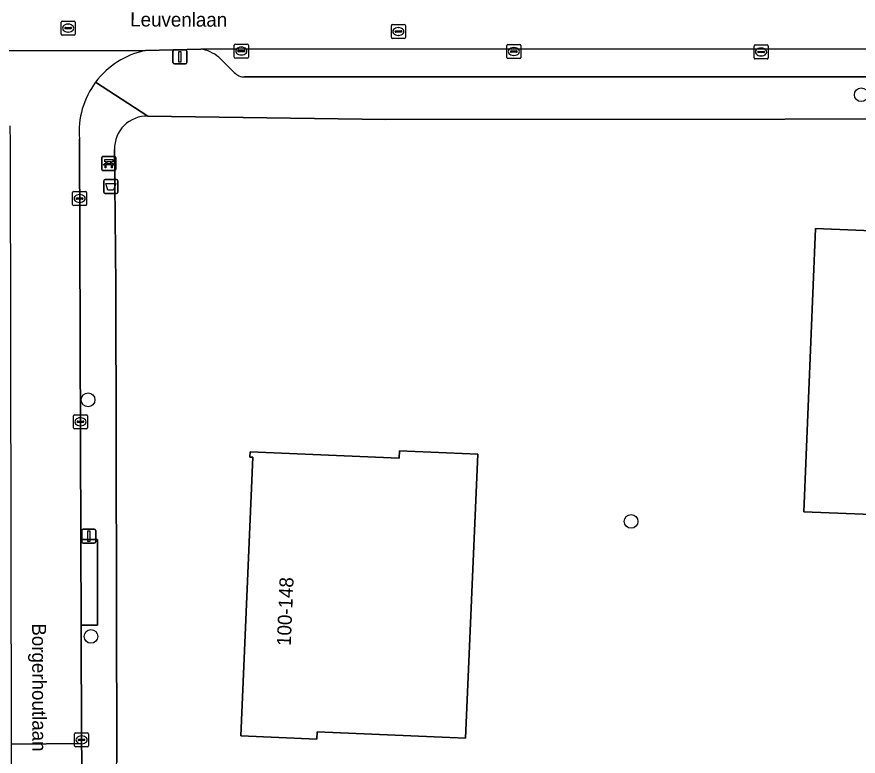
# Model space of a CAD drawing. Extents: x 160732 to 162107, y 387428 to 388479.
# Drawn here: x 161427.5 to 161487.5, y 388026.6 to 388079.4 of the extents above; entities that cross this region are included whole.
import ezdxf

# ---------------------------------------------------------------- set-up
doc = ezdxf.new("R2010")
doc.units = 0
for name, color, linetype in [('IMGEO_Afvalbak', 7, 'Continuous'), ('IMGEO_Bank', 7, 'Continuous'), ('IMGEO_Boom', 7, 'Continuous'), ('IMGEO_Erf', 7, 'Continuous'), ('IMGEO_Kolk', 7, 'Continuous'), ('IMGEO_Lichtmast', 7, 'Continuous'), ('IMGEO_Openbare_ruimte_label', 7, 'Continuous'), ('IMGEO_Pand', 7, 'Continuous'), ('IMGEO_Pand_nummerreeks', 7, 'Continuous'), ('IMGEO_Parkeervlak_open', 7, 'Continuous'), ('IMGEO_Rijbaan_lokaal_open', 7, 'Continuous'), ('IMGEO_Rioolput', 7, 'Continuous'), ('IMGEO_Voetpad_open', 7, 'Continuous')]:
    doc.layers.add(name, color=color, linetype=linetype)

msp = doc.modelspace()

# ---------------------------------------------------------------- linework, layer by layer
at = {"layer": 'IMGEO_Afvalbak'}
for p, q in [((161433.697, 388066.844), (161433.697, 388067.644)), ((161433.697, 388067.644), (161433.697, 388066.844)), ((161433.797, 388067.744), (161434.587, 388067.744)), ((161434.587, 388067.744), (161433.797, 388067.744)), ((161434.687, 388067.644), (161434.687, 388066.844)), ((161434.687, 388066.844), (161434.687, 388067.644)), ((161434.587, 388066.744), (161433.797, 388066.744)), ((161433.797, 388066.744), (161434.587, 388066.744))]:
    msp.add_line(p, q, dxfattribs=at)
msp.add_lwpolyline([(161433.84, 388067.458), (161434.544, 388067.458), (161434.395, 388066.988), (161433.989, 388066.988), (161433.84, 388067.458)], dxfattribs=at)
for centre, start, end in [((161433.797, 388067.644), 90, 180), ((161433.797, 388067.644), 90, 180), ((161434.587, 388067.644), 0, 90), ((161434.587, 388067.644), 360, 90), ((161433.797, 388066.844), 180, 270), ((161433.797, 388066.844), 180, 270), ((161434.587, 388066.844), 270, 0), ((161434.587, 388066.844), 270, 0)]:
    msp.add_arc(centre, 0.1, start, end, dxfattribs=at)
at = {"layer": 'IMGEO_Bank'}
for p, q in [((161433.619, 388069.386), (161434.46, 388069.386)), ((161434.46, 388069.386), (161433.619, 388069.386)), ((161433.544, 388068.461), (161433.544, 388069.302)), ((161433.544, 388069.302), (161433.544, 388068.461)), ((161434.241, 388068.784), (161433.848, 388068.784)), ((161433.853, 388068.892), (161433.853, 388068.998)), ((161433.897, 388068.998), (161433.897, 388068.892)), ((161434.185, 388069.004), (161433.903, 388069.004)), ((161433.903, 388068.886), (161434.185, 388068.886)), ((161434.191, 388068.892), (161434.191, 388068.998)), ((161434.235, 388068.998), (161434.235, 388068.892)), ((161434.544, 388069.311), (161434.544, 388068.47)), ((161434.544, 388068.47), (161434.544, 388069.311)), ((161434.469, 388068.386), (161433.628, 388068.386)), ((161433.628, 388068.386), (161434.469, 388068.386))]:
    msp.add_line(p, q, dxfattribs=at)
for points in [[(161433.791, 388068.784), (161433.649, 388068.784), (161433.761, 388068.886), (161433.847, 388068.886)], [(161433.847, 388069.004), (161433.761, 388069.004), (161433.761, 388069.165), (161434.324, 388069.165), (161434.324, 388069.004), (161434.241, 388069.004)], [(161433.841, 388068.777), (161433.841, 388068.57), (161433.798, 388068.57), (161433.798, 388068.777)], [(161434.241, 388068.886), (161434.324, 388068.886), (161434.436, 388068.784), (161434.297, 388068.784)], [(161434.291, 388068.777), (161434.291, 388068.57), (161434.247, 388068.57), (161434.247, 388068.777)]]:
    msp.add_lwpolyline(points, dxfattribs=at)
for centre, radius, start, end in [((161433.622, 388069.308), 0.0779, 92.4484, 184.28452), ((161433.622, 388069.308), 0.0779, 92.4484, 184.28452), ((161434.466, 388069.308), 0.0779, 2.4484, 94.28452), ((161434.466, 388069.308), 0.0779, 2.4484, 94.28452), ((161433.791, 388068.777), 0.00671, 2.89567, 87.10433), ((161433.848, 388068.777), 0.00671, 92.89567, 177.10433), ((161433.846, 388068.997), 0.00671, 2.89567, 87.10433), ((161433.846, 388068.893), 0.00671, 272.89567, 357.10433), ((161433.903, 388068.997), 0.00671, 92.89567, 177.10433), ((161433.903, 388068.893), 0.00671, 182.89567, 267.10433), ((161434.185, 388068.997), 0.00671, 2.89567, 87.10433), ((161434.185, 388068.893), 0.00671, 272.89567, 357.10433), ((161434.242, 388068.997), 0.00671, 92.89567, 177.10433), ((161434.242, 388068.893), 0.00671, 182.89567, 267.10433), ((161434.24, 388068.777), 0.00671, 2.89567, 87.10433), ((161434.297, 388068.777), 0.00671, 92.89567, 177.10433), ((161433.622, 388068.464), 0.0779, 182.4484, 274.28452), ((161433.622, 388068.464), 0.0779, 182.4484, 274.28452), ((161434.466, 388068.464), 0.0779, 272.4484, 4.28452), ((161434.466, 388068.464), 0.0779, 272.4484, 4.28452)]:
    msp.add_arc(centre, radius, start, end, dxfattribs=at)
at = {"layer": 'IMGEO_Boom'}
for centre in [(161487.712, 388073.79), (161432.57, 388052.023), (161471.295, 388043.347), (161432.778, 388035.145)]:
    msp.add_circle(centre, 0.489, dxfattribs=at)
at = {"layer": 'IMGEO_Erf'}
for points in [[(161551.69, 388072.226), (161510.745, 388072.084), (161453.815, 388072.021), (161436.841, 388072.263)], [(161434.462, 388069.888), (161434.557, 388060.172), (161434.624, 388026.178)], [(161489.075, 388043.816), (161483.613, 388044.043), (161484.454, 388064.258), (161500, 388063.612)]]:
    msp.add_lwpolyline(points, dxfattribs=at)
msp.add_lwpolyline([(161459.491, 388027.873), (161448.899, 388028.325), (161448.877, 388027.819), (161443.467, 388028.05), (161444.317, 388047.929), (161444.118, 388047.937), (161444.134, 388048.314), (161454.765, 388047.859), (161454.787, 388048.375), (161460.357, 388048.137)], close=True, dxfattribs=at)
msp.add_arc((161436.749, 388069.976), 2.288, 87.6905, 182.21308, dxfattribs=at)
at = {"layer": 'IMGEO_Kolk'}
for p, q in [((161442.999, 388076.481), (161442.999, 388077.333)), ((161443.074, 388077.407), (161443.926, 388077.407)), ((161443.487, 388077.187), (161443.512, 388077.187)), ((161444, 388077.333), (161444, 388076.481)), ((161462.435, 388076.448), (161462.435, 388077.3)), ((161462.51, 388077.374), (161463.362, 388077.374)), ((161462.923, 388077.154), (161462.948, 388077.154)), ((161463.436, 388077.3), (161463.436, 388076.448)), ((161480.069, 388076.417), (161480.069, 388077.269)), ((161480.144, 388077.343), (161480.996, 388077.343)), ((161480.557, 388077.123), (161480.582, 388077.123)), ((161481.07, 388077.269), (161481.07, 388076.417)), ((161443.258, 388076.901), (161443.258, 388076.913)), ((161443.696, 388076.864), (161443.298, 388076.864)), ((161443.301, 388076.95), (161443.699, 388076.95)), ((161443.51, 388076.627), (161443.485, 388076.627)), ((161443.742, 388076.913), (161443.742, 388076.901)), ((161462.694, 388076.868), (161462.694, 388076.88)), ((161463.132, 388076.831), (161462.734, 388076.831)), ((161462.737, 388076.917), (161463.135, 388076.917)), ((161462.946, 388076.594), (161462.921, 388076.594)), ((161463.178, 388076.88), (161463.178, 388076.868)), ((161480.328, 388076.837), (161480.328, 388076.849)), ((161480.766, 388076.8), (161480.368, 388076.8)), ((161480.371, 388076.886), (161480.769, 388076.886)), ((161480.58, 388076.563), (161480.555, 388076.563)), ((161480.812, 388076.849), (161480.812, 388076.837)), ((161443.926, 388076.407), (161443.074, 388076.407)), ((161463.362, 388076.374), (161462.51, 388076.374)), ((161480.996, 388076.343), (161480.144, 388076.343)), ((161431.468, 388065.96), (161431.468, 388066.812)), ((161431.543, 388066.886), (161432.395, 388066.886)), ((161431.727, 388066.38), (161431.727, 388066.392)), ((161432.165, 388066.343), (161431.767, 388066.343)), ((161431.77, 388066.429), (161432.168, 388066.429)), ((161431.956, 388066.666), (161431.981, 388066.666)), ((161432.211, 388066.392), (161432.211, 388066.38)), ((161432.469, 388066.812), (161432.469, 388065.96)), ((161432.395, 388065.886), (161431.543, 388065.886)), ((161431.979, 388066.106), (161431.954, 388066.106)), ((161431.528, 388050.031), (161431.528, 388050.883)), ((161431.603, 388050.957), (161432.455, 388050.957)), ((161432.016, 388050.737), (161432.041, 388050.737)), ((161432.529, 388050.883), (161432.529, 388050.031)), ((161431.787, 388050.451), (161431.787, 388050.463)), ((161432.225, 388050.414), (161431.827, 388050.414)), ((161431.83, 388050.5), (161432.228, 388050.5)), ((161432.039, 388050.177), (161432.014, 388050.177)), ((161432.271, 388050.463), (161432.271, 388050.451)), ((161432.455, 388049.957), (161431.603, 388049.957)), ((161431.606, 388027.339), (161431.606, 388028.191)), ((161431.681, 388028.265), (161432.533, 388028.265)), ((161432.094, 388028.045), (161432.119, 388028.045)), ((161432.607, 388028.191), (161432.607, 388027.339)), ((161431.865, 388027.759), (161431.865, 388027.771)), ((161432.303, 388027.722), (161431.905, 388027.722)), ((161431.908, 388027.808), (161432.306, 388027.808)), ((161432.117, 388027.485), (161432.092, 388027.485)), ((161432.349, 388027.771), (161432.349, 388027.759)), ((161432.533, 388027.265), (161431.681, 388027.265))]:
    msp.add_line(p, q, dxfattribs=at)
for points in [[(161442.999, 388076.481), (161442.999, 388077.333)], [(161443.074, 388077.407), (161443.926, 388077.407)], [(161444, 388077.333), (161444, 388076.481)], [(161462.435, 388076.448), (161462.435, 388077.3)], [(161462.51, 388077.374), (161463.362, 388077.374)], [(161463.436, 388077.3), (161463.436, 388076.448)], [(161480.069, 388076.417), (161480.069, 388077.269)], [(161480.144, 388077.343), (161480.996, 388077.343)], [(161481.07, 388077.269), (161481.07, 388076.417)], [(161443.926, 388076.407), (161443.074, 388076.407)], [(161463.362, 388076.374), (161462.51, 388076.374)], [(161480.996, 388076.343), (161480.144, 388076.343)], [(161431.468, 388065.96), (161431.468, 388066.812)], [(161431.543, 388066.886), (161432.395, 388066.886)], [(161432.469, 388066.812), (161432.469, 388065.96)], [(161432.395, 388065.886), (161431.543, 388065.886)], [(161431.528, 388050.031), (161431.528, 388050.883)], [(161431.603, 388050.957), (161432.455, 388050.957)], [(161432.529, 388050.883), (161432.529, 388050.031)], [(161432.455, 388049.957), (161431.603, 388049.957)], [(161431.606, 388027.339), (161431.606, 388028.191)], [(161431.681, 388028.265), (161432.533, 388028.265)], [(161432.607, 388028.191), (161432.607, 388027.339)], [(161432.533, 388027.265), (161431.681, 388027.265)]]:
    msp.add_lwpolyline(points, dxfattribs=at)
for centre, radius, start, end in [((161443.076, 388077.331), 0.0765, 91.55205, 178.44795), ((161443.076, 388077.331), 0.0765, 91.55205, 178.44795), ((161443.924, 388077.331), 0.0765, 1.55205, 88.44795), ((161443.924, 388077.331), 0.0765, 1.55205, 88.44795), ((161462.512, 388077.298), 0.0765, 91.55205, 178.44795), ((161462.512, 388077.298), 0.0765, 91.55205, 178.44795), ((161463.36, 388077.298), 0.0765, 1.55205, 88.44795), ((161463.36, 388077.298), 0.0765, 1.55205, 88.44795), ((161480.146, 388077.267), 0.0765, 91.55205, 178.44795), ((161480.146, 388077.267), 0.0765, 91.55205, 178.44795), ((161480.994, 388077.267), 0.0765, 1.55205, 88.44795), ((161480.994, 388077.267), 0.0765, 1.55205, 88.44795), ((161443.298, 388076.91), 0.0403, 85.87752, 175.75265), ((161443.295, 388076.9), 0.0366, 178.93798, 274.71019), ((161443.699, 388076.907), 0.043, 264.86636, 352.45326), ((161443.703, 388076.912), 0.0386, 1.73085, 96.63898), ((161462.734, 388076.877), 0.0403, 85.87752, 175.75265), ((161462.731, 388076.867), 0.0366, 178.93798, 274.71019), ((161463.135, 388076.874), 0.043, 264.86636, 352.45326), ((161463.139, 388076.879), 0.0386, 1.73085, 96.63898), ((161480.368, 388076.846), 0.0403, 85.87752, 175.75265), ((161480.365, 388076.836), 0.0366, 178.93798, 274.71019), ((161480.769, 388076.843), 0.043, 264.86636, 352.45326), ((161480.773, 388076.848), 0.0386, 1.73085, 96.63898), ((161443.076, 388076.483), 0.0765, 181.55205, 268.44795), ((161443.076, 388076.483), 0.0765, 181.55205, 268.44795), ((161443.924, 388076.483), 0.0765, 271.55205, 358.44795), ((161443.924, 388076.483), 0.0765, 271.55205, 358.44795), ((161462.512, 388076.45), 0.0765, 181.55205, 268.44795), ((161462.512, 388076.45), 0.0765, 181.55205, 268.44795), ((161463.36, 388076.45), 0.0765, 271.55205, 358.44795), ((161463.36, 388076.45), 0.0765, 271.55205, 358.44795), ((161480.146, 388076.419), 0.0765, 181.55205, 268.44795), ((161480.146, 388076.419), 0.0765, 181.55205, 268.44795), ((161480.994, 388076.419), 0.0765, 271.55205, 358.44795), ((161480.994, 388076.419), 0.0765, 271.55205, 358.44795), ((161431.545, 388066.81), 0.0765, 91.55205, 178.44795), ((161431.545, 388066.81), 0.0765, 91.55205, 178.44795), ((161431.767, 388066.389), 0.0403, 85.87752, 175.75265), ((161431.764, 388066.379), 0.0366, 178.93798, 274.71019), ((161432.168, 388066.386), 0.043, 264.86636, 352.45326), ((161432.172, 388066.391), 0.0386, 1.73085, 96.63898), ((161432.393, 388066.81), 0.0765, 1.55205, 88.44795), ((161432.393, 388066.81), 0.0765, 1.55205, 88.44795), ((161431.545, 388065.962), 0.0765, 181.55205, 268.44795), ((161431.545, 388065.962), 0.0765, 181.55205, 268.44795), ((161432.393, 388065.962), 0.0765, 271.55205, 358.44795), ((161432.393, 388065.962), 0.0765, 271.55205, 358.44795), ((161431.605, 388050.881), 0.0765, 91.55205, 178.44795), ((161431.605, 388050.881), 0.0765, 91.55205, 178.44795), ((161432.453, 388050.881), 0.0765, 1.55205, 88.44795), ((161432.453, 388050.881), 0.0765, 1.55205, 88.44795), ((161431.827, 388050.46), 0.0403, 85.87752, 175.75265), ((161431.824, 388050.45), 0.0366, 178.93798, 274.71019), ((161432.228, 388050.457), 0.043, 264.86636, 352.45326), ((161432.232, 388050.462), 0.0386, 1.73085, 96.63898), ((161431.605, 388050.033), 0.0765, 181.55205, 268.44795), ((161431.605, 388050.033), 0.0765, 181.55205, 268.44795), ((161432.453, 388050.033), 0.0765, 271.55205, 358.44795), ((161432.453, 388050.033), 0.0765, 271.55205, 358.44795), ((161431.683, 388028.189), 0.0765, 91.55205, 178.44795), ((161431.683, 388028.189), 0.0765, 91.55205, 178.44795), ((161432.531, 388028.189), 0.0765, 1.55205, 88.44795), ((161432.531, 388028.189), 0.0765, 1.55205, 88.44795), ((161431.683, 388027.341), 0.0765, 181.55205, 268.44795), ((161431.683, 388027.341), 0.0765, 181.55205, 268.44795), ((161431.905, 388027.768), 0.0403, 85.87752, 175.75265), ((161431.902, 388027.758), 0.0366, 178.93798, 274.71019), ((161432.306, 388027.765), 0.043, 264.86636, 352.45326), ((161432.31, 388027.77), 0.0386, 1.73085, 96.63898), ((161432.531, 388027.341), 0.0765, 271.55205, 358.44795), ((161432.531, 388027.341), 0.0765, 271.55205, 358.44795)]:
    msp.add_arc(centre, radius, start, end, dxfattribs=at)
for centre, major_axis, ratio, start_param, end_param in [((161443.486, 388076.907), (-0.387, 0.002), 0.722429, 4.712389, 7.853982), ((161443.511, 388076.907), (-0.39, 0.002), 0.717154, 1.570796, 4.712389), ((161462.922, 388076.874), (-0.387, 0.002), 0.722429, 4.712389, 7.853982), ((161462.947, 388076.874), (-0.39, 0.002), 0.717154, 1.570796, 4.712389), ((161480.556, 388076.843), (-0.387, 0.002), 0.722429, 4.712389, 7.853982), ((161480.581, 388076.843), (-0.39, 0.002), 0.717154, 1.570796, 4.712389), ((161431.955, 388066.386), (-0.387, 0.002), 0.722429, 4.712389, 7.853982), ((161431.98, 388066.386), (-0.39, 0.002), 0.717154, 1.570796, 4.712389), ((161432.015, 388050.457), (-0.387, 0.002), 0.722429, 4.712389, 7.853982), ((161432.04, 388050.457), (-0.39, 0.002), 0.717154, 1.570796, 4.712389), ((161432.093, 388027.765), (-0.387, 0.002), 0.722429, 4.712389, 7.853982), ((161432.118, 388027.765), (-0.39, 0.002), 0.717154, 1.570796, 4.712389)]:
    msp.add_ellipse(centre, major_axis=major_axis, ratio=ratio, start_param=start_param, end_param=end_param, dxfattribs=at)
at = {"layer": 'IMGEO_Lichtmast'}
for p, q in [((161438.624, 388076.091), (161438.624, 388076.891)), ((161438.624, 388076.891), (161438.624, 388076.091)), ((161438.724, 388076.991), (161439.514, 388076.991)), ((161439.514, 388076.991), (161438.724, 388076.991)), ((161439.614, 388076.891), (161439.614, 388076.091)), ((161439.614, 388076.091), (161439.614, 388076.891)), ((161439.514, 388075.991), (161438.724, 388075.991)), ((161438.724, 388075.991), (161439.514, 388075.991)), ((161432.125, 388041.894), (161432.125, 388042.694)), ((161432.125, 388042.694), (161432.125, 388041.894)), ((161432.225, 388042.794), (161433.015, 388042.794)), ((161433.015, 388042.794), (161432.225, 388042.794)), ((161433.115, 388042.694), (161433.115, 388041.894)), ((161433.115, 388041.894), (161433.115, 388042.694)), ((161433.015, 388041.794), (161432.225, 388041.794)), ((161432.225, 388041.794), (161433.015, 388041.794))]:
    msp.add_line(p, q, dxfattribs=at)
for points in [[(161439.044, 388076.866), (161439.194, 388076.866), (161439.194, 388076.116), (161439.044, 388076.116), (161439.044, 388076.866)], [(161432.545, 388042.669), (161432.695, 388042.669), (161432.695, 388041.919), (161432.545, 388041.919), (161432.545, 388042.669)]]:
    msp.add_lwpolyline(points, dxfattribs=at)
for centre, start, end in [((161438.724, 388076.891), 90, 180), ((161438.724, 388076.891), 90, 180), ((161439.514, 388076.891), 0, 90), ((161439.514, 388076.891), 360, 90), ((161438.724, 388076.091), 180, 270), ((161438.724, 388076.091), 180, 270), ((161439.514, 388076.091), 270, 0), ((161439.514, 388076.091), 270, 0), ((161432.225, 388042.694), 90, 180), ((161432.225, 388042.694), 90, 180), ((161433.015, 388042.694), 0, 90), ((161433.015, 388042.694), 360, 90), ((161432.225, 388041.894), 180, 270), ((161432.225, 388041.894), 180, 270), ((161433.015, 388041.894), 270, 0), ((161433.015, 388041.894), 270, 0)]:
    msp.add_arc(centre, 0.1, start, end, dxfattribs=at)
at = {"layer": 'IMGEO_Pand'}
msp.add_lwpolyline([(161500, 388063.612), (161484.454, 388064.258), (161483.613, 388044.043), (161489.075, 388043.816)], dxfattribs=at)
msp.add_lwpolyline([(161448.899, 388028.325), (161459.491, 388027.873), (161460.357, 388048.137), (161454.787, 388048.375), (161454.765, 388047.859), (161444.134, 388048.314), (161444.118, 388047.937), (161444.317, 388047.929), (161443.467, 388028.05), (161448.877, 388027.819)], close=True, dxfattribs=at)
at = {"layer": 'IMGEO_Parkeervlak_open'}
for points in [[(161501.095, 388077.066), (161440.604, 388077.052)], [(161441.897, 388076.468), (161443.001, 388075.381)], [(161443.738, 388075.067), (161497.871, 388075.073)]]:
    msp.add_lwpolyline(points, dxfattribs=at)
for centre, radius, start, end in [((161440.16, 388074.345), 2.743, 50.70572, 80.68043), ((161443.691, 388075.979), 0.913, 220.9152, 272.93179)]:
    msp.add_arc(centre, radius, start, end, dxfattribs=at)
at = {"layer": 'IMGEO_Rijbaan_lokaal_open'}
for points in [[(161377.283, 388081.778), (161377.332, 388076.799), (161420.9, 388076.934), (161436.655, 388076.945), (161440.604, 388077.052), (161501.095, 388077.066), (161502.056, 388077.082), (161507.501, 388077.067), (161508.128, 388077.065), (161545.877, 388077.192), (161548.006, 388077.199), (161548.218, 388077.198), (161548.147, 388082.186)], [(161436.655, 388076.945), (161420.9, 388076.934)], [(161426.989, 388071.582), (161427.017, 388070.342), (161427.076, 388027.448), (161432.108, 388027.5), (161432.066, 388035.942), (161432.061, 388042.061), (161431.953, 388070.654)], [(161432.154, 388025.535), (161432.108, 388027.5), (161427.076, 388027.448), (161427.158, 388006.474), (161432.185, 388006.493)]]:
    msp.add_lwpolyline(points, dxfattribs=at)
for centre, radius, start, end in [((161437.845, 388071.15), 5.916, 101.6019, 143.19822), ((161437.837, 388071.157), 5.906, 143.20652, 184.88396)]:
    msp.add_arc(centre, radius, start, end, dxfattribs=at)
at = {"layer": 'IMGEO_Rioolput'}
for p, q in [((161430.648, 388078.12), (161430.648, 388078.972)), ((161430.723, 388079.046), (161431.575, 388079.046)), ((161431.649, 388078.972), (161431.649, 388078.12)), ((161430.907, 388078.54), (161430.907, 388078.552)), ((161431.345, 388078.503), (161430.947, 388078.503)), ((161430.95, 388078.589), (161431.348, 388078.589)), ((161431.136, 388078.826), (161431.161, 388078.826)), ((161431.391, 388078.552), (161431.391, 388078.54)), ((161454.199, 388077.878), (161454.199, 388078.73)), ((161454.274, 388078.804), (161455.126, 388078.804)), ((161454.501, 388078.347), (161454.899, 388078.347)), ((161454.687, 388078.584), (161454.712, 388078.584)), ((161455.2, 388078.73), (161455.2, 388077.878)), ((161431.575, 388078.046), (161430.723, 388078.046)), ((161431.159, 388078.266), (161431.134, 388078.266)), ((161455.126, 388077.804), (161454.274, 388077.804)), ((161454.458, 388078.298), (161454.458, 388078.31)), ((161454.896, 388078.261), (161454.498, 388078.261)), ((161454.71, 388078.024), (161454.685, 388078.024)), ((161454.942, 388078.31), (161454.942, 388078.298))]:
    msp.add_line(p, q, dxfattribs=at)
for points in [[(161430.648, 388078.12), (161430.648, 388078.972)], [(161430.723, 388079.046), (161431.575, 388079.046)], [(161431.649, 388078.972), (161431.649, 388078.12)], [(161454.199, 388077.878), (161454.199, 388078.73)], [(161454.274, 388078.804), (161455.126, 388078.804)], [(161455.2, 388078.73), (161455.2, 388077.878)], [(161431.575, 388078.046), (161430.723, 388078.046)], [(161455.126, 388077.804), (161454.274, 388077.804)]]:
    msp.add_lwpolyline(points, dxfattribs=at)
for centre, radius, start, end in [((161430.725, 388078.97), 0.0765, 91.55205, 178.44795), ((161430.725, 388078.97), 0.0765, 91.55205, 178.44795), ((161431.573, 388078.97), 0.0765, 1.55205, 88.44795), ((161431.573, 388078.97), 0.0765, 1.55205, 88.44795), ((161430.947, 388078.549), 0.0403, 85.87752, 175.75265), ((161430.944, 388078.539), 0.0366, 178.93798, 274.71019), ((161431.348, 388078.546), 0.043, 264.86636, 352.45326), ((161431.352, 388078.551), 0.0386, 1.73085, 96.63898), ((161454.276, 388078.728), 0.0765, 91.55205, 178.44795), ((161454.276, 388078.728), 0.0765, 91.55205, 178.44795), ((161454.498, 388078.307), 0.0403, 85.87752, 175.75265), ((161454.903, 388078.309), 0.0386, 1.73085, 96.63898), ((161455.124, 388078.728), 0.0765, 1.55205, 88.44795), ((161455.124, 388078.728), 0.0765, 1.55205, 88.44795), ((161430.725, 388078.122), 0.0765, 181.55205, 268.44795), ((161430.725, 388078.122), 0.0765, 181.55205, 268.44795), ((161431.573, 388078.122), 0.0765, 271.55205, 358.44795), ((161431.573, 388078.122), 0.0765, 271.55205, 358.44795), ((161454.276, 388077.88), 0.0765, 181.55205, 268.44795), ((161454.276, 388077.88), 0.0765, 181.55205, 268.44795), ((161454.495, 388078.297), 0.0366, 178.93798, 274.71019), ((161454.899, 388078.304), 0.043, 264.86636, 352.45326), ((161455.124, 388077.88), 0.0765, 271.55205, 358.44795), ((161455.124, 388077.88), 0.0765, 271.55205, 358.44795)]:
    msp.add_arc(centre, radius, start, end, dxfattribs=at)
for centre, major_axis, ratio, start_param, end_param in [((161431.135, 388078.546), (-0.387, 0.002), 0.722429, 4.712389, 7.853982), ((161431.16, 388078.546), (-0.39, 0.002), 0.717154, 1.570796, 4.712389), ((161454.686, 388078.304), (-0.387, 0.002), 0.722429, 4.712389, 7.853982), ((161454.711, 388078.304), (-0.39, 0.002), 0.717154, 1.570796, 4.712389)]:
    msp.add_ellipse(centre, major_axis=major_axis, ratio=ratio, start_param=start_param, end_param=end_param, dxfattribs=at)
at = {"layer": 'IMGEO_Voetpad_open'}
for points in [[(161440.604, 388077.052), (161436.655, 388076.945)], [(161443.001, 388075.381), (161441.897, 388076.468)], [(161497.871, 388075.073), (161443.738, 388075.067)], [(161436.841, 388072.263), (161433.108, 388074.694)], [(161433.108, 388074.694), (161436.841, 388072.263), (161453.815, 388072.021), (161510.745, 388072.084), (161551.69, 388072.226), (161551.785, 388072.238), (161556.332, 388072.194)], [(161431.953, 388070.654), (161432.061, 388042.061), (161433.25, 388042.065), (161433.25, 388035.94), (161432.066, 388035.942), (161432.108, 388027.5), (161432.154, 388025.535)], [(161434.557, 388060.172), (161434.462, 388069.888)], [(161433.967, 388021.356), (161434.624, 388026.178), (161434.557, 388060.172)]]:
    msp.add_lwpolyline(points, dxfattribs=at)
msp.add_lwpolyline([(161432.066, 388035.942), (161433.25, 388035.94), (161433.25, 388042.065), (161432.061, 388042.061)], close=True, dxfattribs=at)
for centre, radius, start, end in [((161437.845, 388071.15), 5.916, 101.6019, 143.19822), ((161440.16, 388074.345), 2.743, 50.70572, 80.68043), ((161443.691, 388075.979), 0.913, 220.9152, 272.93179), ((161437.837, 388071.157), 5.906, 143.20652, 184.88396), ((161436.749, 388069.976), 2.288, 87.6905, 182.21308)]:
    msp.add_arc(centre, radius, start, end, dxfattribs=at)

# ---------------------------------------------------------------- texts
at = {"layer": 'IMGEO_Openbare_ruimte_label'}
for s, rotation, p in [('Leuvenlaan', 359.82811, (161435.574, 388078.664)), ('Borgerhoutlaan', 270.11459, (161428.578, 388036.076))]:
    msp.add_text(s, height=1, rotation=rotation, dxfattribs=at).set_placement(p)
at = {"layer": 'IMGEO_Pand_nummerreeks'}
msp.add_text('100-148', height=1, rotation=87.5516, dxfattribs=at).set_placement((161447.023, 388034.447))

doc.saveas('drawing.dxf')
